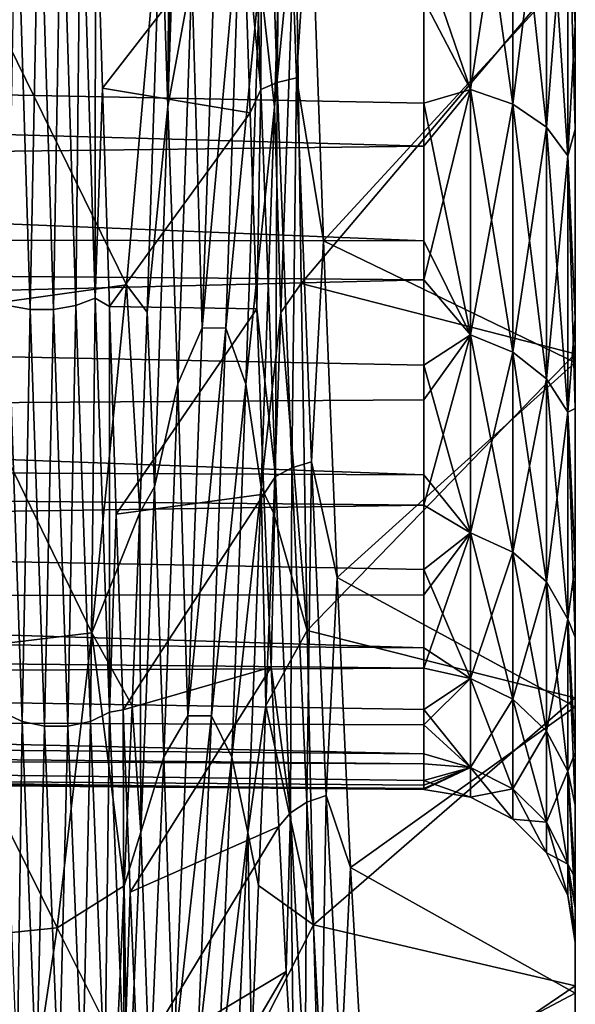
# Model space of a CAD drawing. Header units: metres. Extents: x -95 to 103, y -12 to 12.
# Tile 496 of 520: x 101.18 to 103, y -7.85 to -4.63. Entities that reach past the tile are written whole.
import ezdxf

# ---------------------------------------------------------------- set-up
doc = ezdxf.new("R2010")
doc.units = ezdxf.units.M
doc.layers.add('solid_P74500_01', color=7, linetype='CONTINUOUS')

msp = doc.modelspace()

# ---------------------------------------------------------------- linework, layer by layer
at = {"layer": 'solid_P74500_01'}
for points in [[(103, -5.749772, 7.329129), (103, -1.510144, 7.494737), (103, -0.219798, 7.642032)], [(103, -4.456167, 8.180186), (103, -5.749772, 7.329129), (103, -0.219798, 7.642032)], [(103, -1.07777, -7.568929), (103, -5.721198, -7.351499), (103, -4.433045, -8.192776)], [(103, -1.07777, -7.568929), (103, -2.350504, -7.275324), (103, -5.721198, -7.351499)], [(103, -5.749772, 7.329129), (103, -2.761618, 7.129446), (103, -1.510144, 7.494737)], [(103, -2.350504, -7.275324), (103, -3.552824, -6.769276), (103, -5.721198, -7.351499)], [(103, -6.874834, 6.285978), (103, -3.932675, 6.556085), (103, -2.761618, 7.129446)], [(103, -5.749772, 7.329129), (103, -6.874834, 6.285978), (103, -2.761618, 7.129446)], [(101.977196, -3.441973, 8.697874), (101.923782, -3.458251, 8.739068), (101.971909, -4.856869, 8.04168)], [(102.025314, -4.833999, 8.003769), (101.977196, -3.441973, 8.697874), (101.971909, -4.856869, 8.04168)], [(102.025314, -4.833999, 8.003769), (102.040443, -3.431423, 8.671329), (101.977196, -3.441973, 8.697874)], [(102.025314, -4.833999, 8.003769), (102.08857, -4.819201, 7.97935), (102.040443, -3.431423, 8.671329)], [(102.040443, -3.431423, 8.671329), (102.08857, -4.819201, 7.97935), (102.132553, -4.127477, 8.351196)], [(101.971909, -4.856869, 8.04168), (101.923782, -3.458251, 8.739068), (101.91346, -4.258633, 8.435186)], [(102.9758, -4.097723, -6.272032), (103, -4.646253, -6.071822), (103, -3.552824, -6.769276)], [(103, -3.552824, -6.769276), (103, -6.84571, -6.317889), (103, -5.721198, -7.351499)], [(103, -3.552824, -6.769276), (103, -4.646253, -6.071822), (103, -6.84571, -6.317889)], [(101.667488, -4.912443, -8.051293), (101.697311, -3.704117, -8.5474), (101.711884, -3.583061, -8.598849)], [(101.745773, -4.485864, -8.301845), (101.667488, -4.912443, -8.051293), (101.711884, -3.583061, -8.598849)], [(102.016586, -4.914959, -8.049729), (101.96862, -4.487177, -8.301077), (102.060371, -3.586106, -8.59758)], [(102.016586, -4.914959, -8.049729), (102.060371, -3.586106, -8.59758), (102.084625, -4.215959, -8.306879)], [(101.667488, -4.912443, -8.051293), (101.673439, -3.924346, -8.448553), (101.697311, -3.704117, -8.5474)], [(101.667488, -4.912443, -8.051293), (101.644218, -4.216002, -8.306856), (101.673439, -3.924346, -8.448553)], [(102.657379, -4.856833, 5.275928), (102.504364, -4.411354, 5.621443), (102.657379, -3.922204, 6.003379)], [(102.657379, -4.856833, -5.275928), (102.657379, -3.922204, -6.003379), (102.504364, -4.563806, -5.498394)], [(102.657379, -3.922204, 6.003379), (102.795753, -3.961276, 6.063184), (102.795753, -4.905216, 5.328485)], [(102.657379, -4.856833, 5.275928), (102.657379, -3.922204, 6.003379), (102.795753, -4.905216, 5.328485)], [(102.795753, -3.961276, -6.063184), (102.657379, -3.922204, -6.003379), (102.657379, -4.856833, -5.275928)], [(103, -3.932675, 6.556085), (103, -4.987411, 5.79466), (102.9758, -4.097723, 6.272032)], [(103, -6.874834, 6.285978), (103, -4.987411, 5.79466), (103, -3.932675, 6.556085)], [(102.795753, -4.905216, -5.328485), (102.795753, -3.961276, -6.063184), (102.657379, -4.856833, -5.275928)], [(102.795753, -3.961276, 6.063184), (102.905441, -4.021737, 6.155727), (102.905441, -4.980085, 5.409815)], [(102.795753, -4.905216, 5.328485), (102.795753, -3.961276, 6.063184), (102.905441, -4.980085, 5.409815)], [(102.905441, -4.021737, -6.155727), (102.795753, -3.961276, -6.063184), (102.795753, -4.905216, -5.328485)], [(102.905441, -4.980085, -5.409815), (102.905441, -4.021737, -6.155727), (102.795753, -4.905216, -5.328485)], [(102.905441, -4.021737, 6.155727), (102.9758, -4.097723, 6.272032), (102.9758, -5.074178, 5.512027)], [(102.905441, -4.980085, 5.409815), (102.905441, -4.021737, 6.155727), (102.9758, -5.074178, 5.512027)], [(102.905441, -4.980085, -5.409815), (102.9758, -4.097723, -6.272032), (102.905441, -4.021737, -6.155727)], [(101.382957, -4.040627, 9.587656), (101.319832, -4.058226, 9.629082), (101.36689, -5.563314, 8.839461)], [(101.430023, -5.539241, 8.801456), (101.382957, -4.040627, 9.587656), (101.36689, -5.563314, 8.839461)], [(101.430023, -5.539241, 8.801456), (101.431152, -4.104436, 9.494781), (101.382957, -4.040627, 9.587656)], [(101.217133, -5.576303, 8.860134), (101.170074, -4.067694, 9.651598), (101.143898, -5.563291, 8.839685)], [(101.246635, -4.067717, 9.651519), (101.170074, -4.067694, 9.651598), (101.217133, -5.576303, 8.860134)], [(101.293694, -5.576313, 8.860052), (101.246635, -4.067717, 9.651519), (101.217133, -5.576303, 8.860134)], [(101.319832, -4.058226, 9.629082), (101.246635, -4.067717, 9.651519), (101.293694, -5.576313, 8.860052)], [(101.36689, -5.563314, 8.839461), (101.319832, -4.058226, 9.629082), (101.293694, -5.576313, 8.860052)], [(101.430023, -5.539241, 8.801456), (101.454063, -4.8524, 9.133509), (101.431152, -4.104436, 9.494781)], [(101.431152, -4.104436, 9.494781), (101.454063, -4.8524, 9.133509), (101.91346, -4.258633, 8.435186)], [(102.905441, -4.980085, -5.409815), (102.9758, -5.074178, -5.512027), (102.9758, -4.097723, -6.272032)], [(103, -4.987411, 5.79466), (102.9758, -5.074178, 5.512027), (102.9758, -4.097723, 6.272032)], [(102.9758, -4.097723, -6.272032), (102.9758, -5.074178, -5.512027), (103, -4.646253, -6.071822)], [(102.08857, -4.819201, 7.97935), (102.176735, -5.351511, 7.62495), (102.132553, -4.127477, 8.351196)], [(102.132553, -4.127477, 8.351196), (102.176735, -5.351511, 7.62495), (103, -4.456167, 8.180186)], [(100.953918, -4.318771, -8.253894), (101.644218, -4.216002, -8.306856), (101.532059, -5.495843, -7.521585)], [(101.599976, -5.584935, -7.61405), (101.532059, -5.495843, -7.521585), (101.644218, -4.216002, -8.306856)], [(101.667488, -4.912443, -8.051293), (101.599976, -5.584935, -7.61405), (101.644218, -4.216002, -8.306856)], [(102.016586, -4.914959, -8.049729), (102.084625, -4.215959, -8.306879), (102.036644, -5.585997, -7.615335)], [(102.036644, -5.585997, -7.615335), (102.084625, -4.215959, -8.306879), (102.103561, -5.491374, -7.524849)], [(102.103561, -5.491374, -7.524849), (102.084625, -4.215959, -8.306879), (103, -4.433045, -8.192776)], [(101.454063, -4.8524, 9.133509), (101.936165, -4.933082, 8.058379), (101.91346, -4.258633, 8.435186)], [(101.826981, -4.254757, -8.426092), (101.780159, -5.636065, -7.728006), (101.745773, -4.485864, -8.301845)], [(101.903481, -4.255673, -8.425651), (101.780159, -5.636065, -7.728006), (101.826981, -4.254757, -8.426092)], [(101.903481, -4.255673, -8.425651), (101.856659, -5.636801, -7.727484), (101.780159, -5.636065, -7.728006)], [(101.96862, -4.487177, -8.301077), (101.856659, -5.636801, -7.727484), (101.903481, -4.255673, -8.425651)], [(101.971909, -4.856869, 8.04168), (101.91346, -4.258633, 8.435186), (101.936165, -4.933082, 8.058379)], [(100.907562, -5.583028, -7.4571), (100.953918, -4.318771, -8.253894), (101.532059, -5.495843, -7.521585)], [(102.504364, -4.411354, 5.621443), (102.504364, -4.901572, 5.199543), (81, -4.47598, 5.327133)], [(102.103561, -5.491374, -7.524849), (103, -4.433045, -8.192776), (103, -5.721198, -7.351499)], [(102.657379, -4.856833, 5.275928), (102.504364, -4.901572, 5.199543), (102.504364, -4.411354, 5.621443)], [(102.504364, -5.042274, -5.063215), (81, -4.443614, -5.353961), (81, -5.30519, -4.501647)], [(102.504364, -4.563806, -5.498394), (81, -4.443614, -5.353961), (102.504364, -5.042274, -5.063215)], [(102.176735, -5.351511, 7.62495), (103, -5.749772, 7.329129), (103, -4.456167, 8.180186)], [(102.504364, -5.351635, 4.735047), (81, -5.326975, 4.475948), (81, -4.47598, 5.327133)], [(102.504364, -4.901572, 5.199543), (102.504364, -5.351635, 4.735047), (81, -4.47598, 5.327133)], [(101.745773, -4.485864, -8.301845), (101.699951, -5.819299, -7.584817), (101.667488, -4.912443, -8.051293)], [(101.780159, -5.636065, -7.728006), (101.699951, -5.819299, -7.584817), (101.745773, -4.485864, -8.301845)], [(101.96862, -4.487177, -8.301077), (101.922806, -5.820329, -7.58395), (101.856659, -5.636801, -7.727484)], [(102.016586, -4.914959, -8.049729), (101.922806, -5.820329, -7.58395), (101.96862, -4.487177, -8.301077)], [(102.657379, -4.856833, -5.275928), (102.504364, -4.563806, -5.498394), (102.504364, -5.042274, -5.063215)], [(102.9758, -5.074178, -5.512027), (103, -5.605339, -5.199309), (103, -4.646253, -6.071822)], [(103, -4.646253, -6.071822), (103, -5.605339, -5.199309), (103, -6.84571, -6.317889)], [(102.073441, -6.093376, 7.087045), (102.08857, -4.819201, 7.97935), (102.025314, -4.833999, 8.003769)], [(102.073441, -6.093376, 7.087045), (102.136688, -6.074737, 7.065431), (102.08857, -4.819201, 7.97935)], [(102.08857, -4.819201, 7.97935), (102.136688, -6.074737, 7.065431), (102.176735, -5.351511, 7.62495)], [(101.430023, -5.539241, 8.801456), (101.476257, -5.566697, 8.715261), (101.454063, -4.8524, 9.133509)], [(101.454063, -4.8524, 9.133509), (101.476257, -5.566697, 8.715261), (101.936165, -4.933082, 8.058379)], [(101.971909, -4.856869, 8.04168), (101.936165, -4.933082, 8.058379), (101.958633, -5.574272, 7.628678)], [(102.020027, -6.122212, 7.120618), (101.971909, -4.856869, 8.04168), (101.958633, -5.574272, 7.628678)], [(102.025314, -4.833999, 8.003769), (101.971909, -4.856869, 8.04168), (102.020027, -6.122212, 7.120618)], [(102.073441, -6.093376, 7.087045), (102.025314, -4.833999, 8.003769), (102.020027, -6.122212, 7.120618)], [(102.657379, -5.658982, 4.404562), (102.504364, -4.901572, 5.199543), (102.657379, -4.856833, 5.275928)], [(102.657379, -4.856833, -5.275928), (102.504364, -5.042274, -5.063215), (102.504364, -5.479433, -4.586555)], [(102.657379, -5.658982, -4.404562), (102.657379, -4.856833, -5.275928), (102.504364, -5.479433, -4.586555)], [(102.657379, -4.856833, 5.275928), (102.795753, -4.905216, 5.328485), (102.795753, -5.715355, 4.44844)], [(102.657379, -5.658982, 4.404562), (102.657379, -4.856833, 5.275928), (102.795753, -5.715355, 4.44844)], [(102.795753, -4.905216, -5.328485), (102.657379, -4.856833, -5.275928), (102.657379, -5.658982, -4.404562)], [(101.667488, -4.912443, -8.051293), (101.62355, -6.155575, -7.304059), (101.599976, -5.584935, -7.61405)], [(101.699951, -5.819299, -7.584817), (101.62355, -6.155575, -7.304059), (101.667488, -4.912443, -8.051293)], [(102.016586, -4.914959, -8.049729), (101.972656, -6.157551, -7.302336), (101.922806, -5.820329, -7.58395)], [(102.016586, -4.914959, -8.049729), (102.036644, -5.585997, -7.615335), (101.972656, -6.157551, -7.302336)], [(102.657379, -5.658982, 4.404562), (102.504364, -5.351635, 4.735047), (102.504364, -4.901572, 5.199543)], [(102.795753, -5.715355, -4.44844), (102.795753, -4.905216, -5.328485), (102.657379, -5.658982, -4.404562)], [(102.795753, -4.905216, 5.328485), (102.905441, -4.980085, 5.409815), (102.905441, -5.80259, 4.516337)], [(102.795753, -5.715355, 4.44844), (102.795753, -4.905216, 5.328485), (102.905441, -5.80259, 4.516337)], [(102.905441, -4.980085, -5.409815), (102.795753, -4.905216, -5.328485), (102.795753, -5.715355, -4.44844)], [(101.476257, -5.566697, 8.715261), (101.958633, -5.574272, 7.628678), (101.936165, -4.933082, 8.058379)], [(102.905441, -5.80259, -4.516337), (102.905441, -4.980085, -5.409815), (102.795753, -5.715355, -4.44844)], [(102.905441, -4.980085, 5.409815), (102.9758, -5.074178, 5.512027), (102.9758, -5.912223, 4.601668)], [(102.905441, -5.80259, 4.516337), (102.905441, -4.980085, 5.409815), (102.9758, -5.912223, 4.601668)], [(102.905441, -5.80259, -4.516337), (102.9758, -5.074178, -5.512027), (102.905441, -4.980085, -5.409815)], [(103, -4.987411, 5.79466), (103, -5.900186, 4.86204), (102.9758, -5.074178, 5.512027)], [(103, -7.81194, 5.073416), (103, -5.900186, 4.86204), (103, -4.987411, 5.79466)], [(103, -6.874834, 6.285978), (103, -7.81194, 5.073416), (103, -4.987411, 5.79466)], [(102.504364, -5.042274, -5.063215), (81, -5.30519, -4.501647), (102.504364, -5.479433, -4.586555)], [(102.905441, -5.80259, -4.516337), (102.9758, -5.912223, -4.601668), (102.9758, -5.074178, -5.512027)], [(103, -5.900186, 4.86204), (102.9758, -5.912223, 4.601668), (102.9758, -5.074178, 5.512027)], [(102.9758, -5.074178, -5.512027), (102.9758, -5.912223, -4.601668), (103, -5.605339, -5.199309)], [(102.504364, -5.479433, -4.586555), (81, -5.30519, -4.501647), (81, -6.012705, -3.501166)], [(102.504364, -6.116902, 3.693803), (81, -6.024192, 3.481453), (81, -5.326975, 4.475948)], [(102.504364, -5.757854, 4.23176), (102.504364, -6.116902, 3.693803), (81, -5.326975, 4.475948)], [(102.504364, -5.351635, 4.735047), (102.504364, -5.757854, 4.23176), (81, -5.326975, 4.475948)], [(102.136688, -6.074737, 7.065431), (102.220894, -6.451931, 6.71946), (102.176735, -5.351511, 7.62495)], [(102.176735, -5.351511, 7.62495), (102.220894, -6.451931, 6.71946), (103, -5.749772, 7.329129)], [(102.657379, -5.658982, 4.404562), (102.504364, -5.757854, 4.23176), (102.504364, -5.351635, 4.735047)], [(102.504364, -5.479433, -4.586555), (81, -6.012705, -3.501166), (102.504364, -5.871701, -4.07232)], [(100.907562, -5.583028, -7.4571), (101.532059, -5.495843, -7.521585), (101.418839, -6.633366, -6.540412)], [(101.575813, -6.240173, -7.174889), (101.418839, -6.633366, -6.540412), (101.532059, -5.495843, -7.521585)], [(101.575813, -6.240173, -7.174889), (101.532059, -5.495843, -7.521585), (101.599976, -5.584935, -7.61405)], [(102.036644, -5.585997, -7.615335), (102.103561, -5.491374, -7.524849), (102.123573, -6.625313, -6.54857)], [(102.123573, -6.625313, -6.54857), (102.103561, -5.491374, -7.524849), (103, -5.721198, -7.351499)], [(102.657379, -5.658982, -4.404562), (102.504364, -5.479433, -4.586555), (102.504364, -5.871701, -4.07232)], [(101.190956, -6.922847, 7.815763), (101.143898, -5.563291, 8.839685), (101.127754, -6.892964, 7.782281)], [(101.217133, -5.576303, 8.860134), (101.143898, -5.563291, 8.839685), (101.190956, -6.922847, 7.815763)], [(101.36689, -5.563314, 8.839461), (101.293694, -5.576313, 8.860052), (101.340759, -6.939002, 7.833737)], [(101.413956, -6.922835, 7.815539), (101.36689, -5.563314, 8.839461), (101.340759, -6.939002, 7.833737)], [(101.430023, -5.539241, 8.801456), (101.36689, -5.563314, 8.839461), (101.413956, -6.922835, 7.815539)], [(101.477081, -6.892917, 7.781963), (101.430023, -5.539241, 8.801456), (101.413956, -6.922835, 7.815539)], [(101.477081, -6.892917, 7.781963), (101.476257, -5.566697, 8.715261), (101.430023, -5.539241, 8.801456)], [(101.476257, -5.566697, 8.715261), (101.498192, -6.245193, 8.242391), (101.958633, -5.574272, 7.628678)], [(101.477081, -6.892917, 7.781963), (101.498192, -6.245193, 8.242391), (101.476257, -5.566697, 8.715261)], [(100.861198, -6.701255, -6.470836), (100.907562, -5.583028, -7.4571), (101.418839, -6.633366, -6.540412)], [(101.264191, -6.939005, 7.833819), (101.217133, -5.576303, 8.860134), (101.190956, -6.922847, 7.815763)], [(101.293694, -5.576313, 8.860052), (101.217133, -5.576303, 8.860134), (101.264191, -6.939005, 7.833819)], [(101.340759, -6.939002, 7.833737), (101.293694, -5.576313, 8.860052), (101.264191, -6.939005, 7.833819)], [(101.498192, -6.245193, 8.242391), (101.98185, -6.179937, 7.146268), (101.958633, -5.574272, 7.628678)], [(101.62355, -6.155575, -7.304059), (101.575813, -6.240173, -7.174889), (101.599976, -5.584935, -7.61405)], [(102.020027, -6.122212, 7.120618), (101.958633, -5.574272, 7.628678), (101.98185, -6.179937, 7.146268)], [(101.972656, -6.157551, -7.302336), (102.036644, -5.585997, -7.615335), (102.012421, -6.240451, -7.175321)], [(102.012421, -6.240451, -7.175321), (102.036644, -5.585997, -7.615335), (102.123573, -6.625313, -6.54857)], [(102.9758, -5.912223, -4.601668), (103, -6.409419, -4.168055), (103, -5.605339, -5.199309)], [(103, -5.605339, -5.199309), (103, -7.787132, -5.111183), (103, -6.84571, -6.317889)], [(103, -5.605339, -5.199309), (103, -6.409419, -4.168055), (103, -7.787132, -5.111183)], [(101.780159, -5.636065, -7.728006), (101.73333, -6.904152, -6.808281), (101.699951, -5.819299, -7.584817)], [(101.856659, -5.636801, -7.727484), (101.73333, -6.904152, -6.808281), (101.780159, -5.636065, -7.728006)], [(101.856659, -5.636801, -7.727484), (101.809837, -6.904703, -6.807728), (101.73333, -6.904152, -6.808281)], [(101.922806, -5.820329, -7.58395), (101.809837, -6.904703, -6.807728), (101.856659, -5.636801, -7.727484)], [(102.657379, -6.306768, 3.413052), (102.504364, -5.757854, 4.23176), (102.657379, -5.658982, 4.404562)], [(102.657379, -5.658982, -4.404562), (102.504364, -5.871701, -4.07232), (102.504364, -6.215867, -3.524722)], [(102.657379, -6.306768, -3.413052), (102.657379, -5.658982, -4.404562), (102.504364, -6.215867, -3.524722)], [(102.657379, -5.658982, 4.404562), (102.795753, -5.715355, 4.44844), (102.795753, -6.369595, 3.447052)], [(102.657379, -6.306768, 3.413052), (102.657379, -5.658982, 4.404562), (102.795753, -6.369595, 3.447052)], [(102.795753, -5.715355, -4.44844), (102.657379, -5.658982, -4.404562), (102.657379, -6.306768, -3.413052)], [(102.123573, -6.625313, -6.54857), (103, -5.721198, -7.351499), (103, -6.84571, -6.317889)], [(102.795753, -6.369595, -3.447052), (102.795753, -5.715355, -4.44844), (102.657379, -6.306768, -3.413052)], [(102.795753, -5.715355, 4.44844), (102.905441, -5.80259, 4.516337), (102.905441, -6.466815, 3.499665)], [(102.795753, -6.369595, 3.447052), (102.795753, -5.715355, 4.44844), (102.905441, -6.466815, 3.499665)], [(102.905441, -5.80259, -4.516337), (102.795753, -5.715355, -4.44844), (102.795753, -6.369595, -3.447052)], [(102.220894, -6.451931, 6.71946), (103, -6.874834, 6.285978), (103, -5.749772, 7.329129)], [(102.657379, -6.306768, 3.413052), (102.504364, -6.116902, 3.693803), (102.504364, -5.757854, 4.23176)], [(101.699951, -5.819299, -7.584817), (101.654129, -7.03906, -6.658488), (101.62355, -6.155575, -7.304059)], [(101.73333, -6.904152, -6.808281), (101.654129, -7.03906, -6.658488), (101.699951, -5.819299, -7.584817)], [(101.922806, -5.820329, -7.58395), (101.876984, -7.039807, -6.657591), (101.809837, -6.904703, -6.807728)], [(101.972656, -6.157551, -7.302336), (101.876984, -7.039807, -6.657591), (101.922806, -5.820329, -7.58395)], [(102.905441, -6.466815, -3.499665), (102.905441, -5.80259, -4.516337), (102.795753, -6.369595, -3.447052)], [(102.905441, -5.80259, 4.516337), (102.9758, -5.912223, 4.601668), (102.9758, -6.588997, 3.565787)], [(102.905441, -6.466815, 3.499665), (102.905441, -5.80259, 4.516337), (102.9758, -6.588997, 3.565787)], [(102.905441, -6.466815, -3.499665), (102.9758, -5.912223, -4.601668), (102.905441, -5.80259, -4.516337)], [(102.504364, -5.871701, -4.07232), (81, -6.012705, -3.501166), (102.504364, -6.215867, -3.524722)], [(102.905441, -6.466815, -3.499665), (102.9758, -6.588997, -3.565787), (102.9758, -5.912223, -4.601668)], [(103, -5.900186, 4.86204), (103, -6.647983, 3.775843), (102.9758, -5.912223, 4.601668)], [(103, -6.647983, 3.775843), (102.9758, -6.588997, 3.565787), (102.9758, -5.912223, 4.601668)], [(102.9758, -5.912223, -4.601668), (102.9758, -6.588997, -3.565787), (103, -6.409419, -4.168055)], [(103, -8.539901, 3.720948), (103, -6.647983, 3.775843), (103, -5.900186, 4.86204)], [(103, -7.81194, 5.073416), (103, -8.539901, 3.720948), (103, -5.900186, 4.86204)], [(102.504364, -6.215867, -3.524722), (81, -6.012705, -3.501166), (81, -6.532415, -2.393853)], [(102.504364, -6.682129, 2.531761), (81, -6.536744, 2.382539), (81, -6.024192, 3.481453)], [(102.504364, -6.425837, 3.125585), (102.504364, -6.682129, 2.531761), (81, -6.024192, 3.481453)], [(102.504364, -6.116902, 3.693803), (102.504364, -6.425837, 3.125585), (81, -6.024192, 3.481453)], [(102.121559, -7.187448, 5.977665), (102.136688, -6.074737, 7.065431), (102.073441, -6.093376, 7.087045)], [(102.121559, -7.187448, 5.977665), (102.184807, -7.165473, 5.959444), (102.136688, -6.074737, 7.065431)], [(102.136688, -6.074737, 7.065431), (102.184807, -7.165473, 5.959444), (102.220894, -6.451931, 6.71946)], [(102.073441, -6.093376, 7.087045), (102.020027, -6.122212, 7.120618), (102.068146, -7.221467, 6.005989)], [(102.121559, -7.187448, 5.977665), (102.073441, -6.093376, 7.087045), (102.068146, -7.221467, 6.005989)], [(102.020027, -6.122212, 7.120618), (101.98185, -6.179937, 7.146268), (102.005844, -6.745057, 6.614947)], [(102.068146, -7.221467, 6.005989), (102.020027, -6.122212, 7.120618), (102.005844, -6.745057, 6.614947)], [(102.657379, -6.306768, 3.413052), (102.504364, -6.425837, 3.125585), (102.504364, -6.116902, 3.693803)], [(101.498192, -6.245193, 8.242391), (101.520882, -6.885215, 7.715444), (101.98185, -6.179937, 7.146268)], [(101.520882, -6.885215, 7.715444), (102.005844, -6.745057, 6.614947), (101.98185, -6.179937, 7.146268)], [(101.62355, -6.155575, -7.304059), (101.579613, -7.285171, -6.36949), (101.575813, -6.240173, -7.174889)], [(101.654129, -7.03906, -6.658488), (101.579613, -7.285171, -6.36949), (101.62355, -6.155575, -7.304059)], [(101.972656, -6.157551, -7.302336), (101.928734, -7.28661, -6.367734), (101.876984, -7.039807, -6.657591)], [(101.972656, -6.157551, -7.302336), (101.988129, -6.871275, -6.669853), (101.928734, -7.28661, -6.367734)], [(101.972656, -6.157551, -7.302336), (102.012421, -6.240451, -7.175321), (101.988129, -6.871275, -6.669853)], [(102.504364, -6.215867, -3.524722), (81, -6.532415, -2.393853), (102.504364, -6.509109, -2.948249)], [(101.550262, -6.872158, -6.669098), (101.418839, -6.633366, -6.540412), (101.575813, -6.240173, -7.174889)], [(101.477081, -6.892917, 7.781963), (101.520882, -6.885215, 7.715444), (101.498192, -6.245193, 8.242391)], [(101.579613, -7.285171, -6.36949), (101.550262, -6.872158, -6.669098), (101.575813, -6.240173, -7.174889)], [(101.988129, -6.871275, -6.669853), (102.012421, -6.240451, -7.175321), (102.123573, -6.625313, -6.54857)], [(102.657379, -6.306768, -3.413052), (102.504364, -6.215867, -3.524722), (102.504364, -6.509109, -2.948249)], [(102.657379, -6.782522, 2.328443), (102.504364, -6.425837, 3.125585), (102.657379, -6.306768, 3.413052)], [(102.657379, -6.306768, -3.413052), (102.504364, -6.509109, -2.948249), (102.504364, -6.749025, -2.347622)], [(102.657379, -6.782522, -2.328443), (102.657379, -6.306768, -3.413052), (102.504364, -6.749025, -2.347622)], [(102.657379, -6.306768, 3.413052), (102.795753, -6.369595, 3.447052), (102.795753, -6.850088, 2.351638)], [(102.657379, -6.782522, 2.328443), (102.657379, -6.306768, 3.413052), (102.795753, -6.850088, 2.351638)], [(102.795753, -6.369595, -3.447052), (102.657379, -6.306768, -3.413052), (102.657379, -6.782522, -2.328443)], [(102.795753, -6.850088, -2.351638), (102.795753, -6.369595, -3.447052), (102.657379, -6.782522, -2.328443)], [(102.795753, -6.369595, 3.447052), (102.905441, -6.466815, 3.499665), (102.905441, -6.954641, 2.387532)], [(102.795753, -6.850088, 2.351638), (102.795753, -6.369595, 3.447052), (102.905441, -6.954641, 2.387532)], [(102.905441, -6.466815, -3.499665), (102.795753, -6.369595, -3.447052), (102.795753, -6.850088, -2.351638)], [(102.657379, -6.782522, 2.328443), (102.504364, -6.682129, 2.531761), (102.504364, -6.425837, 3.125585)], [(102.9758, -6.588997, -3.565787), (103, -7.024796, -3.016433), (103, -6.409419, -4.168055)], [(103, -6.409419, -4.168055), (103, -8.522591, -3.760242), (103, -7.787132, -5.111183)], [(103, -6.409419, -4.168055), (103, -7.024796, -3.016433), (103, -8.522591, -3.760242)], [(102.184807, -7.165473, 5.959444), (102.26506, -7.400972, 5.657221), (102.220894, -6.451931, 6.71946)], [(102.220894, -6.451931, 6.71946), (102.26506, -7.400972, 5.657221), (103, -6.874834, 6.285978)], [(102.905441, -6.954641, -2.387532), (102.905441, -6.466815, -3.499665), (102.795753, -6.850088, -2.351638)], [(102.905441, -6.466815, 3.499665), (102.9758, -6.588997, 3.565787), (102.9758, -7.086041, 2.432641)], [(102.905441, -6.954641, 2.387532), (102.905441, -6.466815, 3.499665), (102.9758, -7.086041, 2.432641)], [(102.905441, -6.954641, -2.387532), (102.9758, -6.588997, -3.565787), (102.905441, -6.466815, -3.499665)], [(102.504364, -6.509109, -2.948249), (81, -6.532415, -2.393853), (102.504364, -6.749025, -2.347622)], [(102.504364, -6.749025, -2.347622), (81, -6.532415, -2.393853), (81, -6.850533, -1.218189)], [(102.504364, -7.028833, 1.286923), (81, -6.851007, 1.214226), (81, -6.536744, 2.382539)], [(102.504364, -6.883678, 1.917195), (102.504364, -7.028833, 1.286923), (81, -6.536744, 2.382539)], [(102.504364, -6.682129, 2.531761), (102.504364, -6.883678, 1.917195), (81, -6.536744, 2.382539)], [(102.905441, -6.954641, -2.387532), (102.9758, -7.086041, -2.432641), (102.9758, -6.588997, -3.565787)], [(103, -7.196704, 2.57901), (102.9758, -7.086041, 2.432641), (102.9758, -6.588997, 3.565787)], [(103, -6.647983, 3.775843), (103, -7.196704, 2.57901), (102.9758, -6.588997, 3.565787)], [(102.9758, -6.588997, -3.565787), (102.9758, -7.086041, -2.432641), (103, -7.024796, -3.016433)], [(101.988129, -6.871275, -6.669853), (102.123573, -6.625313, -6.54857), (102.144272, -7.588059, -5.403693)], [(102.144272, -7.588059, -5.403693), (102.123573, -6.625313, -6.54857), (103, -6.84571, -6.317889)], [(100.861198, -6.701255, -6.470836), (101.418839, -6.633366, -6.540412), (101.304977, -7.597656, -5.390191)], [(101.524757, -7.460705, -6.110604), (101.304977, -7.597656, -5.390191), (101.418839, -6.633366, -6.540412)], [(101.524757, -7.460705, -6.110604), (101.418839, -6.633366, -6.540412), (101.550262, -6.872158, -6.669098)], [(103, -8.539901, 3.720948), (103, -7.196704, 2.57901), (103, -6.647983, 3.775843)], [(102.657379, -6.782522, 2.328443), (102.504364, -6.883678, 1.917195), (102.504364, -6.682129, 2.531761)], [(100.81485, -7.647957, -5.31858), (100.861198, -6.701255, -6.470836), (101.304977, -7.597656, -5.390191)], [(102.504364, -6.749025, -2.347622), (81, -6.850533, -1.218189), (102.504364, -6.93365, -1.727762)], [(101.520882, -6.885215, 7.715444), (101.544487, -7.481732, 7.138058), (102.005844, -6.745057, 6.614947)], [(101.544487, -7.481732, 7.138058), (102.030174, -7.266299, 6.038548), (102.005844, -6.745057, 6.614947)], [(102.068146, -7.221467, 6.005989), (102.005844, -6.745057, 6.614947), (102.030174, -7.266299, 6.038548)], [(102.657379, -6.782522, -2.328443), (102.504364, -6.749025, -2.347622), (102.504364, -6.93365, -1.727762)], [(102.657379, -7.073266, 1.180319), (102.504364, -6.883678, 1.917195), (102.657379, -6.782522, 2.328443)], [(102.657379, -7.073266, -1.180319), (102.657379, -6.782522, -2.328443), (102.504364, -6.93365, -1.727762)], [(102.657379, -6.782522, 2.328443), (102.795753, -6.850088, 2.351638), (102.795753, -7.143728, 1.192077)], [(102.657379, -7.073266, 1.180319), (102.657379, -6.782522, 2.328443), (102.795753, -7.143728, 1.192077)], [(102.795753, -6.850088, -2.351638), (102.657379, -6.782522, -2.328443), (102.657379, -7.073266, -1.180319)], [(102.504364, -7.061472, -1.093747), (81, -6.850533, -1.218189), (81, -6.958009)], [(102.504364, -6.93365, -1.727762), (81, -6.850533, -1.218189), (102.504364, -7.061472, -1.093747)], [(102.504364, -7.145675), (81, -6.958009), (81, -6.851007, 1.214226)], [(102.504364, -7.116405, 0.646108), (102.504364, -7.145675), (81, -6.851007, 1.214226)], [(102.504364, -7.028833, 1.286923), (102.504364, -7.116405, 0.646108), (81, -6.851007, 1.214226)], [(102.144272, -7.588059, -5.403693), (103, -6.84571, -6.317889), (103, -7.787132, -5.111183)], [(102.795753, -7.143728, -1.192077), (102.795753, -6.850088, -2.351638), (102.657379, -7.073266, -1.180319)], [(102.795753, -6.850088, 2.351638), (102.905441, -6.954641, 2.387532), (102.905441, -7.252764, 1.210272)], [(102.795753, -7.143728, 1.192077), (102.795753, -6.850088, 2.351638), (102.905441, -7.252764, 1.210272)], [(102.905441, -6.954641, -2.387532), (102.795753, -6.850088, -2.351638), (102.795753, -7.143728, -1.192077)], [(101.524139, -8.06768, 6.560346), (101.520882, -6.885215, 7.715444), (101.477081, -6.892917, 7.781963)], [(101.524139, -8.06768, 6.560346), (101.544487, -7.481732, 7.138058), (101.520882, -6.885215, 7.715444)], [(101.579613, -7.285171, -6.36949), (101.524757, -7.460705, -6.110604), (101.550262, -6.872158, -6.669098)], [(101.928734, -7.28661, -6.367734), (101.988129, -6.871275, -6.669853), (101.964142, -7.459592, -6.111465)], [(101.964142, -7.459592, -6.111465), (101.988129, -6.871275, -6.669853), (102.144272, -7.588059, -5.403693)], [(102.26506, -7.400972, 5.657221), (103, -7.81194, 5.073416), (103, -6.874834, 6.285978)], [(102.657379, -7.073266, 1.180319), (102.504364, -7.028833, 1.286923), (102.504364, -6.883678, 1.917195)], [(101.190956, -6.922847, 7.815763), (101.127754, -6.892964, 7.782281), (101.174812, -8.067778, 6.560652)], [(101.477081, -6.892917, 7.781963), (101.413956, -6.922835, 7.815539), (101.461014, -8.102667, 6.588621)], [(101.524139, -8.06768, 6.560346), (101.477081, -6.892917, 7.781963), (101.461014, -8.102667, 6.588621)], [(101.73333, -6.904152, -6.808281), (101.686508, -8.019932, -5.684298), (101.654129, -7.03906, -6.658488)], [(101.809837, -6.904703, -6.807728), (101.686508, -8.019932, -5.684298), (101.73333, -6.904152, -6.808281)], [(101.809837, -6.904703, -6.807728), (101.763016, -8.020306, -5.683756), (101.686508, -8.019932, -5.684298)], [(101.876984, -7.039807, -6.657591), (101.763016, -8.020306, -5.683756), (101.809837, -6.904703, -6.807728)], [(101.238014, -8.102715, 6.58884), (101.190956, -6.922847, 7.815763), (101.174812, -8.067778, 6.560652)], [(101.264191, -6.939005, 7.833819), (101.190956, -6.922847, 7.815763), (101.238014, -8.102715, 6.58884)], [(101.311249, -8.121597, 6.604034), (101.264191, -6.939005, 7.833819), (101.238014, -8.102715, 6.58884)], [(101.340759, -6.939002, 7.833737), (101.264191, -6.939005, 7.833819), (101.311249, -8.121597, 6.604034)], [(101.387817, -8.121581, 6.603954), (101.340759, -6.939002, 7.833737), (101.311249, -8.121597, 6.604034)], [(101.413956, -6.922835, 7.815539), (101.340759, -6.939002, 7.833737), (101.387817, -8.121581, 6.603954)], [(101.461014, -8.102667, 6.588621), (101.413956, -6.922835, 7.815539), (101.387817, -8.121581, 6.603954)], [(102.657379, -7.073266, -1.180319), (102.504364, -6.93365, -1.727762), (102.504364, -7.061472, -1.093747)], [(102.504364, -7.142116, -0.225498), (81, -6.958009), (102.504364, -7.145675)], [(102.504364, -7.131443, -0.450772), (81, -6.958009), (102.504364, -7.142116, -0.225498)], [(102.504364, -7.061472, -1.093747), (81, -6.958009), (102.504364, -7.131443, -0.450772)], [(102.905441, -7.252764, -1.210272), (102.905441, -6.954641, -2.387532), (102.795753, -7.143728, -1.192077)], [(102.905441, -6.954641, 2.387532), (102.9758, -7.086041, 2.432641), (102.9758, -7.389796, 1.233139)], [(102.905441, -7.252764, 1.210272), (102.905441, -6.954641, 2.387532), (102.9758, -7.389796, 1.233139)], [(102.905441, -7.252764, -1.210272), (102.9758, -7.086041, -2.432641), (102.905441, -6.954641, -2.387532)], [(101.654129, -7.03906, -6.658488), (101.608299, -8.108595, -5.539085), (101.579613, -7.285171, -6.36949)], [(101.686508, -8.019932, -5.684298), (101.608299, -8.108595, -5.539085), (101.654129, -7.03906, -6.658488)], [(101.876984, -7.039807, -6.657591), (101.831161, -8.109072, -5.538222), (101.763016, -8.020306, -5.683756)], [(101.928734, -7.28661, -6.367734), (101.831161, -8.109072, -5.538222), (101.876984, -7.039807, -6.657591)], [(102.657379, -7.073266, 1.180319), (102.504364, -7.116405, 0.646108), (102.504364, -7.028833, 1.286923)], [(102.9758, -7.086041, -2.432641), (103, -7.435348, -1.779918), (103, -7.024796, -3.016433)], [(103, -7.024796, -3.016433), (103, -9.026557, -2.301521), (103, -8.522591, -3.760242)], [(103, -7.024796, -3.016433), (103, -7.435348, -1.779918), (103, -9.026557, -2.301521)], [(102.657379, -7.073266, -1.180319), (102.504364, -7.061472, -1.093747), (102.504364, -7.131443, -0.450772)], [(102.657379, -7.073266, -1.180319), (102.504364, -7.145675), (102.657379, -7.17107)], [(102.657379, -7.073266, -1.180319), (102.504364, -7.142116, -0.225498), (102.504364, -7.145675)], [(102.657379, -7.17107), (102.504364, -7.116405, 0.646108), (102.657379, -7.073266, 1.180319)], [(102.657379, -7.073266, -1.180319), (102.504364, -7.131443, -0.450772), (102.504364, -7.142116, -0.225498)], [(102.657379, -7.073266, 1.180319), (102.795753, -7.143728, 1.192077), (102.795753, -7.242507)], [(102.657379, -7.17107), (102.657379, -7.073266, 1.180319), (102.795753, -7.242507)], [(102.795753, -7.143728, -1.192077), (102.657379, -7.073266, -1.180319), (102.657379, -7.17107)], [(102.905441, -7.252764, -1.210272), (102.9758, -7.389796, -1.233139), (102.9758, -7.086041, -2.432641)], [(103, -7.532331, 1.311466), (102.9758, -7.389796, 1.233139), (102.9758, -7.086041, 2.432641)], [(103, -7.196704, 2.57901), (103, -7.532331, 1.311466), (102.9758, -7.086041, 2.432641)], [(102.9758, -7.086041, -2.432641), (102.9758, -7.389796, -1.233139), (103, -7.435348, -1.779918)], [(102.657379, -7.17107), (102.504364, -7.145675), (102.504364, -7.116405, 0.646108)], [(102.795753, -7.143728, -1.192077), (102.657379, -7.17107), (102.795753, -7.242507)], [(102.795753, -7.143728, 1.192077), (102.905441, -7.252764, 1.210272), (102.905441, -7.35305)], [(102.795753, -7.242507), (102.795753, -7.143728, 1.192077), (102.905441, -7.35305)], [(102.905441, -7.252764, -1.210272), (102.795753, -7.143728, -1.192077), (102.795753, -7.242507)], [(102.169685, -8.083555, 4.705595), (102.184807, -7.165473, 5.959444), (102.121559, -7.187448, 5.977665)], [(102.169685, -8.083555, 4.705595), (102.232933, -8.058849, 4.691262), (102.184807, -7.165473, 5.959444)], [(102.184807, -7.165473, 5.959444), (102.232933, -8.058849, 4.691262), (102.26506, -7.400972, 5.657221)], [(102.121559, -7.187448, 5.977665), (102.068146, -7.221467, 6.005989), (102.116272, -8.121819, 4.727898)], [(102.169685, -8.083555, 4.705595), (102.121559, -7.187448, 5.977665), (102.116272, -8.121819, 4.727898)], [(103, -9.03602, 2.264254), (103, -7.532331, 1.311466), (103, -7.196704, 2.57901)], [(103, -8.539901, 3.720948), (103, -9.03602, 2.264254), (103, -7.196704, 2.57901)], [(102.068146, -7.221467, 6.005989), (102.030174, -7.266299, 6.038548), (102.054619, -7.740388, 5.419951)], [(102.068146, -7.221467, 6.005989), (102.054619, -7.740388, 5.419951), (102.079361, -8.162211, 4.762608)], [(102.116272, -8.121819, 4.727898), (102.068146, -7.221467, 6.005989), (102.079361, -8.162211, 4.762608)], [(102.905441, -7.252764, -1.210272), (102.795753, -7.242507), (102.905441, -7.35305)], [(101.544487, -7.481732, 7.138058), (101.568466, -8.031385, 6.514344), (102.030174, -7.266299, 6.038548)], [(101.568466, -8.031385, 6.514344), (102.054619, -7.740388, 5.419951), (102.030174, -7.266299, 6.038548)], [(102.905441, -7.252764, 1.210272), (102.9758, -7.389796, 1.233139), (102.9758, -7.491977)], [(102.905441, -7.35305), (102.905441, -7.252764, 1.210272), (102.9758, -7.491977)], [(102.905441, -7.252764, -1.210272), (102.905441, -7.35305), (102.9758, -7.389796, -1.233139)], [(101.579613, -7.285171, -6.36949), (101.535675, -8.269137, -5.26179), (101.524757, -7.460705, -6.110604)], [(101.608299, -8.108595, -5.539085), (101.535675, -8.269137, -5.26179), (101.579613, -7.285171, -6.36949)], [(101.928734, -7.28661, -6.367734), (101.884811, -8.27007, -5.260118), (101.831161, -8.109072, -5.538222)], [(101.928734, -7.28661, -6.367734), (101.940987, -7.988284, -5.518864), (101.884811, -8.27007, -5.260118)], [(101.928734, -7.28661, -6.367734), (101.964142, -7.459592, -6.111465), (101.940987, -7.988284, -5.518864)], [(102.9758, -7.389796, -1.233139), (102.905441, -7.35305), (102.9758, -7.491977)], [(102.232933, -8.058849, 4.691262), (102.309212, -8.176245, 4.464029), (102.26506, -7.400972, 5.657221)], [(102.26506, -7.400972, 5.657221), (102.309212, -8.176245, 4.464029), (103, -7.81194, 5.073416)], [(103, -7.645656), (102.9758, -7.491977), (102.9758, -7.389796, 1.233139)], [(103, -7.532331, 1.311466), (103, -7.645656), (102.9758, -7.389796, 1.233139)], [(102.9758, -7.389796, -1.233139), (102.9758, -7.491977), (103, -7.630427, -0.482313)], [(102.9758, -7.389796, -1.233139), (103, -7.630427, -0.482313), (103, -7.435348, -1.779918)], [(103, -7.435348, -1.779918), (103, -9.281856, -0.785051), (103, -9.026557, -2.301521)], [(103, -7.435348, -1.779918), (103, -7.630427, -0.482313), (103, -9.281856, -0.785051)], [(101.500717, -7.988174, -5.520136), (101.304977, -7.597656, -5.390191), (101.524757, -7.460705, -6.110604)], [(101.535675, -8.269137, -5.26179), (101.500717, -7.988174, -5.520136), (101.524757, -7.460705, -6.110604)], [(101.940987, -7.988284, -5.518864), (101.964142, -7.459592, -6.111465), (102.144272, -7.588059, -5.403693)], [(101.524139, -8.06768, 6.560346), (101.568466, -8.031385, 6.514344), (101.544487, -7.481732, 7.138058)], [(103, -7.641848, -0.241277), (102.9758, -7.491977), (103, -7.645656)], [(103, -7.630427, -0.482313), (102.9758, -7.491977), (103, -7.641848, -0.241277)], [(103, -9.284878, 0.74921), (103, -7.645656), (103, -7.532331, 1.311466)], [(103, -9.03602, 2.264254), (103, -9.284878, 0.74921), (103, -7.532331, 1.311466)], [(101.940987, -7.988284, -5.518864), (102.144272, -7.588059, -5.403693), (102.165062, -8.35442, -4.120948)], [(102.165062, -8.35442, -4.120948), (102.144272, -7.588059, -5.403693), (103, -7.787132, -5.111183)], [(100.81485, -7.647957, -5.31858), (101.304977, -7.597656, -5.390191), (101.191147, -8.362712, -4.104095)], [(101.500717, -7.988174, -5.520136), (101.191147, -8.362712, -4.104095), (101.304977, -7.597656, -5.390191)], [(100.768532, -8.399321, -4.028641), (100.81485, -7.647957, -5.31858), (101.191147, -8.362712, -4.104095)], [(103, -7.630427, -0.482313), (103, -7.641848, -0.241277), (103, -9.281856, -0.785051)], [(103, -7.641848, -0.241277), (103, -7.645656), (103, -9.281856, -0.785051)], [(103, -9.284878, 0.74921), (103, -9.281856, -0.785051), (103, -7.645656)], [(101.568466, -8.031385, 6.514344), (101.592445, -8.531103, 5.847382), (102.054619, -7.740388, 5.419951)], [(101.592445, -8.531103, 5.847382), (102.079361, -8.162211, 4.762608), (102.054619, -7.740388, 5.419951)], [(102.165062, -8.35442, -4.120948), (103, -7.787132, -5.111183), (103, -8.522591, -3.760242)], [(102.309212, -8.176245, 4.464029), (103, -8.539901, 3.720948), (103, -7.81194, 5.073416)]]:
    msp.add_3dface(points, dxfattribs=at)

doc.saveas('drawing.dxf')
